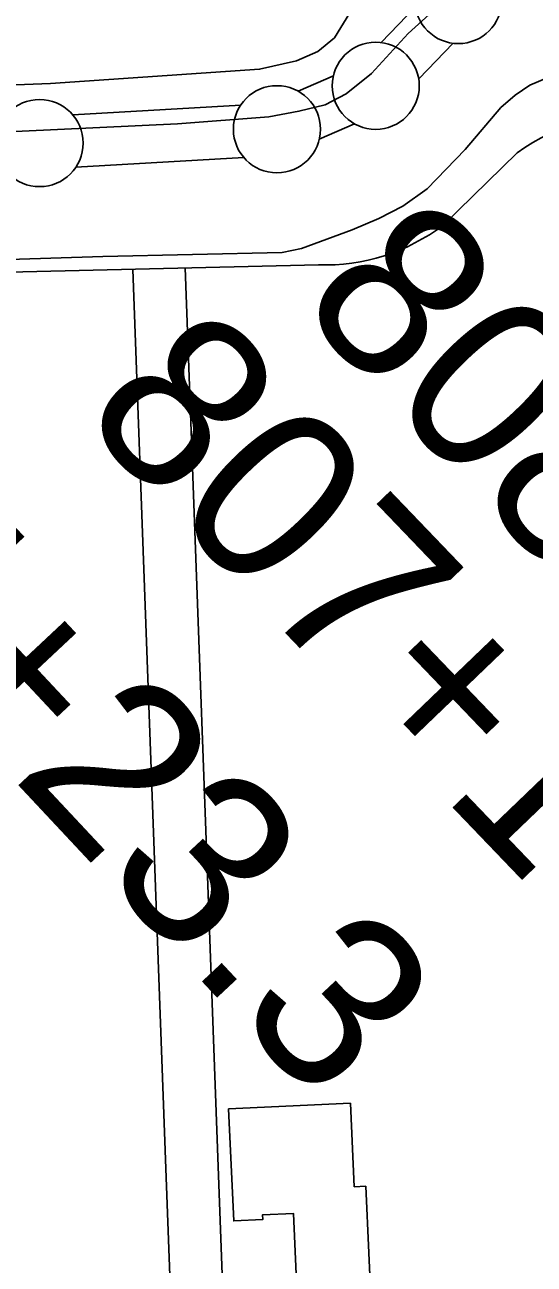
# Model space of a CAD drawing. Extents: x 3651524 to 3689615, y 505651 to 531377.
# Drawn here: x 3669026 to 3669318, y 512010 to 512721 of the extents above; entities that cross this region are included whole.
import ezdxf

# ---------------------------------------------------------------- set-up
doc = ezdxf.new("R2010")
doc.units = 0
for name, color, linetype in [('V-BLDG-OTLN', 7, 'Continuous'), ('V-FLOD-BASE', 7, 'Continuous'), ('V-LEVE-TOET', 7, 'Continuous'), ('V-ROAD-CNTR', 7, 'Continuous'), ('V-SURV-IDEN', 7, 'Continuous'), ('V-SURV-LINE', 7, 'Continuous')]:
    doc.layers.add(name, color=color, linetype=linetype)

msp = doc.modelspace()

# ---------------------------------------------------------------- linework, layer by layer
at = {"layer": 'V-BLDG-OTLN'}
msp.add_lwpolyline([(3669221.547, 512054.797), (3669225.142, 511978.286), (3669193.557, 511976.801), (3669193.893, 511969.65), (3669178.601, 511968.931), (3669177.767, 511986.64), (3669182.492, 511986.861), (3669180.034, 512039.151), (3669162.305, 512038.317), (3669162.43, 512035.646), (3669145.839, 512034.866), (3669142.822, 512099.114), (3669212.764, 512102.401), (3669215.016, 512054.49)], close=True, dxfattribs=at)
at = {"layer": 'V-FLOD-BASE'}
msp.add_lwpolyline([(3668975.589, 512657.761), (3669113.411, 512664.309), (3669165.899, 512668.265), (3669183.17, 512671.477), (3669198.329, 512675.206), (3669210.318, 512681.436), (3669224.929, 512693.212), (3669245.976, 512716.086), (3669268.217, 512736.323)], dxfattribs=at)
at = {"layer": 'V-LEVE-TOET'}
for points in [[(3669790.822, 512836.715), (3669779.124, 512819.67), (3669769.516, 512811.072), (3669753.712, 512802.194), (3669737.24, 512795.692), (3669722.996, 512794.336), (3669688.039, 512795.829), (3669613.893, 512802.106), (3669586.321, 512803.356), (3669551.114, 512799.178), (3669440.46, 512793.359), (3669325.576, 512791.354), (3669296.959, 512789.171), (3669275.998, 512784.635), (3669258.342, 512777.203), (3669244.516, 512767.538), (3669227.806, 512750.085), (3669212.432, 512727.887), (3669203.629, 512713.618), (3669194.02, 512705.811), (3669181.898, 512700.374), (3669160.675, 512695.571), (3669040.662, 512687.486), (3668911.671, 512682.542)], [(3669173.639, 512590.439), (3669184.72, 512592.815), (3669213.783, 512603.454), (3669229.029, 512609.885), (3669242.838, 512617.094), (3669256.9, 512626.912), (3669278.627, 512649.534), (3669299.048, 512673.588), (3669307.377, 512680.783), (3669315.71, 512686.544), (3669325.746, 512690.613), (3669343.088, 512693.528), (3669398.007, 512692.491), (3669502.883, 512692.886), (3669573.726, 512688.5), (3669636.218, 512685.006), (3669654.873, 512684.269), (3669691.916, 512685.798)], [(3668386.645, 512574.244), (3668399.169, 512573.883), (3668406.402, 512575.067), (3668421.668, 512573.67), (3668467.726, 512570.004), (3668534.253, 512569.65), (3668626.857, 512573.666), (3668703.684, 512576.339), (3668823.029, 512580.294), (3668932.986, 512583.701), (3669070.724, 512588.092), (3669173.639, 512590.439)]]:
    msp.add_lwpolyline(points, dxfattribs=at)
at = {"layer": 'V-ROAD-CNTR'}
for points in [[(3669308.546, 512647.585), (3669266.089, 512606.204)], [(3669194.386, 512583.359), (3668765.743, 512573.283), (3667959.852, 512551.611), (3667801.003, 512546.187)], [(3669087.842, 512580.656), (3669106.786, 512064.884), (3669130.64, 511425.45), (3669138.197, 511209.333)], [(3669117.822, 512581.758), (3669136.766, 512065.994), (3669143.303, 511890.759)]]:
    msp.add_lwpolyline(points, dxfattribs=at)
for centre, radius, start, end in [((3669386.807, 512538.432), 134.309, 88.967431, 125.6399), ((3669198.048, 512695.815), 112.516, 268.134715, 307.209229)]:
    msp.add_arc(centre, radius, start, end, dxfattribs=at)
at = {"layer": 'V-SURV-LINE'}
for points in [[(3669230.368, 512710.905), (3669250.094, 512731.351)], [(3669271.693, 512710.531), (3669251.967, 512690.085)], [(3669182.847, 512682.947), (3669202.975, 512691.804)], [(3669053.43, 512669.396), (3669149.783, 512674.986)], [(3669215.044, 512664.339), (3669194.917, 512655.482)], [(3669151.501, 512645.035), (3669055.148, 512639.445)]]:
    msp.add_lwpolyline(points, dxfattribs=at)
for centre in [(3669274.764, 512735.318), (3669227.297, 512686.118), (3669170.594, 512661.168), (3669034.337, 512653.263)]:
    msp.add_circle(centre, 25, dxfattribs=at)

# ---------------------------------------------------------------- texts
at = {"layer": 'V-SURV-IDEN'}
for s, rotation, p in [('808+54.7', 313.559555, (3669180.555, 512560.838)), ('804+23.3', 313.115206, (3668811.661, 512509.605)), ('807+18.2', 313.81959, (3669055.781, 512496.749))]:
    msp.add_text(s, height=100, rotation=rotation, dxfattribs=at).set_placement(p)

doc.saveas('drawing.dxf')
